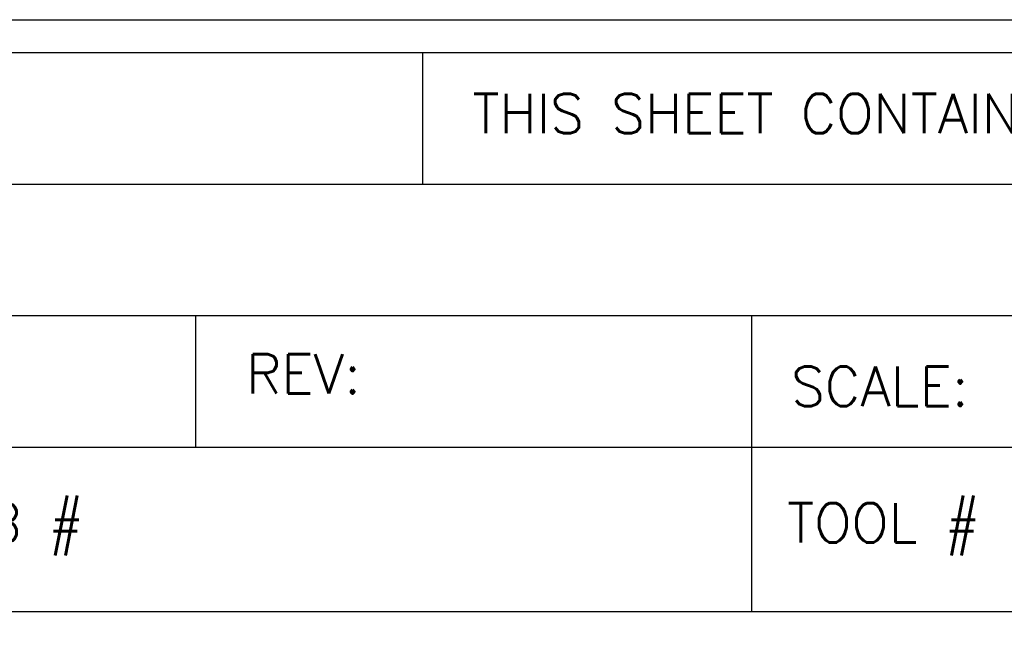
# Model space of a CAD drawing. Header units: inches. Extents: x 1802 to 2468, y -253 to -72.
# Tile 436 of 570: x 2261.873 to 2263.369, y -156.458 to -155.525. Entities that reach past the tile are written whole.
import ezdxf
from ezdxf.enums import TextEntityAlignment as Align

# ---------------------------------------------------------------- set-up
doc = ezdxf.new("R2010")
doc.units = ezdxf.units.IN
doc.header["$LTSCALE"] = 0.5
doc.header["$MEASUREMENT"] = 0
doc.layers.add('SID-M-D', color=42, linetype='Continuous')
doc.layers.add('SID-M-S', color=105, linetype='Continuous')
doc.styles.add('PTI', font='romand.shx', dxfattribs={"oblique": 10})
doc.styles.add('ROMANS', font='ROMANS.shx', dxfattribs={"height": 0.125})

# ---------------------------------------------------------------- blocks, each defined once
blk = doc.blocks.new('JM_TITTLE_BOX_SID')
at = {"layer": 'SID-M-S'}
for p, q in [((-3.421997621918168, 1.32165344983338), (-3.421997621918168, 1.52165144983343)), ((-6.604933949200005, 1.32165344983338), (0.1049989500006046, 1.32165344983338)), ((-6.604933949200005, 1.121655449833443), (0.1049989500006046, 1.121655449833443)), ((-3.766880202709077, 0.9216574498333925), (-3.766880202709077, 1.121655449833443)), ((-2.922002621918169, 0.6716599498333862), (-2.922002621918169, 1.121655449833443)), ((-6.604933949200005, 0.9216574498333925), (0.1049989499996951, 0.9216574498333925)), ((-2.922002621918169, 0.6716599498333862), (-2.922002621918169, 0.9216574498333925)), ((-4.43498749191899, 0.6716599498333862), (0.1049989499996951, 0.6716599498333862))]:
    blk.add_line(p, q, dxfattribs=at)
for points in [[(1.261213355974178e-13, -0.1549984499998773), (-6.499934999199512, -0.1549984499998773, -0.414213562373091), (-6.654933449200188, 1.163513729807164e-13), (-6.654933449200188, 1.416652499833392, -0.4142135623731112), (-6.499934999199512, 1.571650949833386), (1.261213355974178e-13, 1.571650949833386, -0.4142135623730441), (0.1549984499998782, 1.416652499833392), (0.1549984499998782, 1.163513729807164e-13, -0.4142135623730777)], [(1.261213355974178e-13, -0.1049989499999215), (-6.499934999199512, -0.1049989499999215, -0.4142135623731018), (-6.604933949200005, 1.163513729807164e-13), (-6.604933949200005, 1.416652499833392, -0.4142135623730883), (-6.499934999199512, 1.52165144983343), (1.261213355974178e-13, 1.52165144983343, -0.414213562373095), (0.1049989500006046, 1.416652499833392), (0.1049989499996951, 1.163513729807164e-13, -0.414213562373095)]]:
    blk.add_lwpolyline(points, format="xyb", close=True, dxfattribs=at)
at = {"layer": 'SID-M-D', "style": 'ROMANS'}
for s, p in [('THIS SHEET CONTAINS:', (-3.346844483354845, 1.398983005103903)), ('REV:', (-3.690767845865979, 1.003030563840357)), ('SCALE:', (-2.862737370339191, 0.9841196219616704)), ('WTD JOB #', (-4.381535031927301, 0.7766631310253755)), ('TOOL #', (-2.868550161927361, 0.7766631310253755))]:
    blk.add_text(s, height=0.0599994, dxfattribs=at).set_placement(p)
at = {"layer": 'SID-M-D', "style": 'PTI', "oblique": 10}
for tag, p in [('CUSTOMER', (-5.990553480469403, 1.371591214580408)), ('DIEDATAINFO', (-2.18746001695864, 1.371591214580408)), ('PARTDESCRIPTION', (-5.966376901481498, 1.169693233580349)), ('00-00-00', (-1.009105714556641, 1.167793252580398)), ('PARTNUMBER', (-5.81595049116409, 0.9696952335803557)), ('REV', (-3.360356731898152, 0.9696952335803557)), ('SCALE', (-2.520436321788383, 0.9677952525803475)), ('SH', (-0.8571950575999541, 0.9677952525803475)), ('SHX', (-0.4057438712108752, 0.9677952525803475)), ('WTD', (-3.839149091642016, 0.7480887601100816)), ('TOOL', (-2.472915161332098, 0.7480887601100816)), ('JOB', (-0.9225366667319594, 0.7480887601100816))]:
    blk.add_attdef(tag, p, '', height=0.09999900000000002, dxfattribs=at)
blk.add_attdef('BUILT', text='', height=0.2499630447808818, dxfattribs=at).set_placement((-2.336101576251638, 0.2076912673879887), align=Align.CENTER)

msp = doc.modelspace()

# ---------------------------------------------------------------- block references
at = {"layer": 'SID-M-S'}
msp.add_blockref('JM_TITTLE_BOX_SID', (2265.907834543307, -157.0968488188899), dxfattribs=at)

doc.saveas('drawing.dxf')
